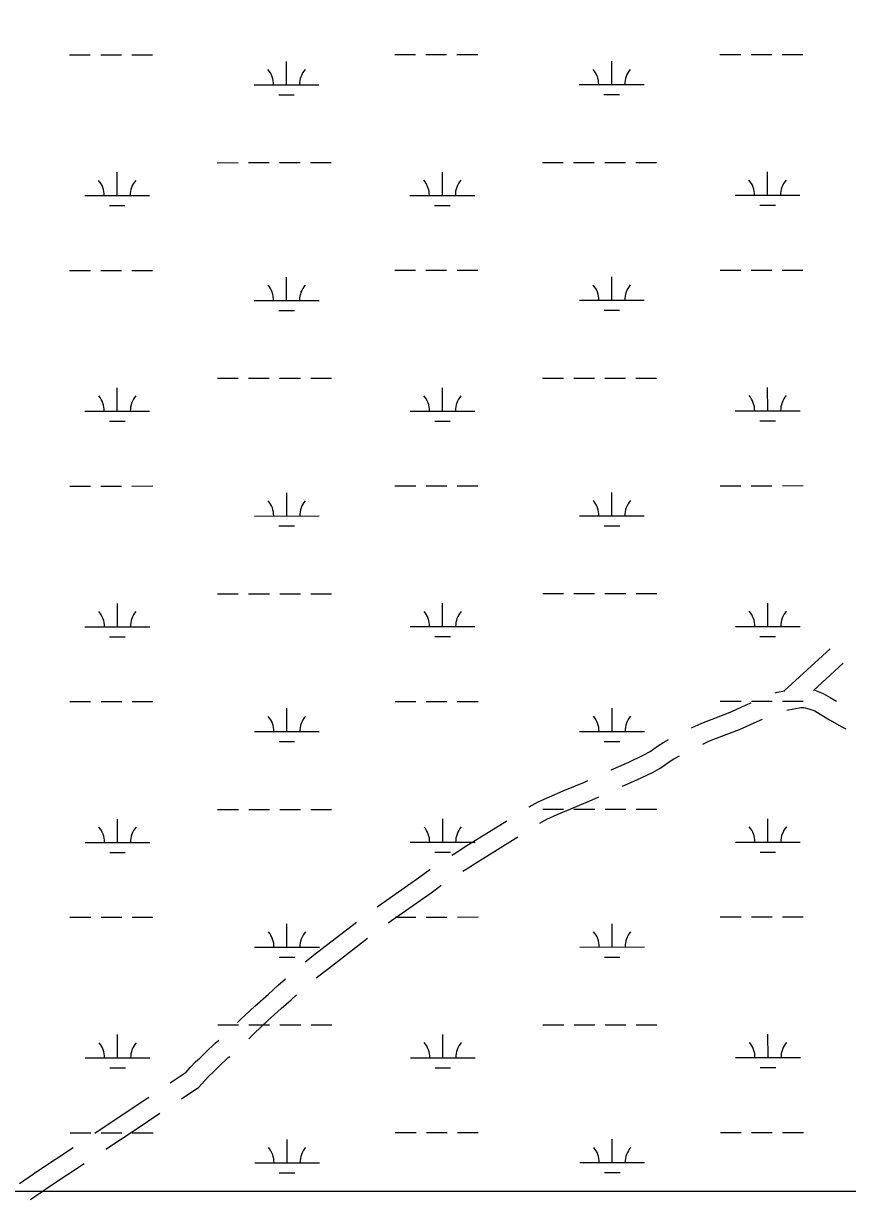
# Model space of a CAD drawing. Extents: x 3279314 to 3317160, y 734079 to 759431.
# Drawn here: x 3298590 to 3299862, y 739451 to 741266 of the extents above; entities that cross this region are included whole.
import ezdxf

# ---------------------------------------------------------------- set-up
doc = ezdxf.new("R2010")
doc.units = 0
for name, color, linetype in [('V-GRID-FRAM', 7, 'Continuous'), ('V-ROAD-CNTR', 7, 'Continuous'), ('V-SITE-VEGE', 7, 'Continuous'), ('V-WETL-SWMP', 7, 'Continuous')]:
    doc.layers.add(name, color=color, linetype=linetype)

msp = doc.modelspace()

# ---------------------------------------------------------------- linework, layer by layer
at = {"layer": 'V-GRID-FRAM'}
msp.add_lwpolyline([(3283455.7, 757641.4), (3314923.7, 757657.4), (3314940.9, 739471.9), (3283457, 739455.9), (3283455.7, 757641.4)], dxfattribs=at)
at = {"layer": 'V-ROAD-CNTR'}
for p, q in [((3299764, 740235.9), (3299834.8, 740301.1)), ((3299809.1, 740236.6), (3299855.1, 740279))]:
    msp.add_line(p, q, dxfattribs=at)
for points in [[(3299750.1, 740233), (3299753.2, 740234.2), (3299764.7, 740236.3)], [(3299809.7, 740237.5), (3299811.1, 740237.1), (3299824, 740232.2), (3299835, 740225.8), (3299844.6, 740220)], [(3299621, 740178.9), (3299637.1, 740186.4), (3299659.3, 740195), (3299683.1, 740204.4), (3299705.3, 740214.4), (3299713.1, 740217.8)], [(3299767.8, 740206.4), (3299789.7, 740210.4), (3299794.1, 740210.5), (3299802, 740208.5), (3299811, 740205.1), (3299819.7, 740200), (3299833.8, 740191.5), (3299853.1, 740180.7), (3299859.2, 740177.6)], [(3299638.2, 740153.8), (3299648.9, 740158.8), (3299670.2, 740167), (3299694.8, 740176.7), (3299717.5, 740187), (3299730.3, 740192.6)], [(3299497.1, 740114.3), (3299524.3, 740125.9), (3299546.5, 740136.7), (3299557.2, 740142.6), (3299568.2, 740150.7), (3299578.3, 740156.9), (3299585.3, 740160.8)], [(3299514.4, 740089), (3299536.7, 740098.6), (3299560.5, 740110.1), (3299573.4, 740117.4), (3299584.9, 740125.7), (3299593.5, 740131), (3299602.4, 740136)], [(3299369.6, 740056.7), (3299370.1, 740057), (3299384.3, 740064.8), (3299401.6, 740072.5), (3299423, 740081.9), (3299455.6, 740095.2), (3299460.8, 740097.7)], [(3299386.7, 740031.9), (3299397.6, 740037.9), (3299413.7, 740045.1), (3299434.7, 740054.2), (3299467.8, 740067.8), (3299477.9, 740072.7)], [(3299251, 739982.4), (3299257, 739986.3), (3299270.2, 739994.8), (3299335.7, 740035.6)], [(3299268, 739957.7), (3299273.3, 739961.1), (3299286.2, 739969.4), (3299352.7, 740010.8)], [(3299135.7, 739903), (3299201.8, 739949.2), (3299217.2, 739960.2), (3299217.6, 739960.4)], [(3299152.7, 739878.3), (3299219.1, 739924.6), (3299234.2, 739935.5), (3299234.6, 739935.7)], [(3299024.5, 739818), (3299024.8, 739818.2), (3299042.3, 739831.6), (3299103.6, 739879.1)], [(3299041.6, 739793.2), (3299043.5, 739794.8), (3299060.5, 739807.8), (3299120.7, 739854.3)], [(3298920.4, 739724.4), (3298925.5, 739729.4), (3298946.9, 739749.3), (3298967.8, 739768.2), (3298983.1, 739781.7), (3298994.2, 739791.9)], [(3298937.7, 739699.3), (3298946.2, 739707.7), (3298967.2, 739727.2), (3298987.8, 739745.8), (3299003.2, 739759.4), (3299011.4, 739766.9)], [(3298816.4, 739631.3), (3298840.8, 739647.6), (3298847.3, 739654.7), (3298855.3, 739663.5), (3298862, 739669.5), (3298870.7, 739677.9), (3298885.8, 739692.2), (3298891.2, 739697)], [(3298833.5, 739606.6), (3298860.4, 739624.6), (3298869.5, 739634.4), (3298876.4, 739642.2), (3298882.4, 739647.5), (3298891.4, 739656.2), (3298906, 739670.1), (3298908.4, 739672.1)], [(3298699.9, 739553.7), (3298745.4, 739583.8), (3298783.2, 739609.1)], [(3298716.9, 739529), (3298762.1, 739558.8), (3298800.2, 739584.4)], [(3298583.5, 739475.9), (3298613.5, 739496.6), (3298666.5, 739531.7)], [(3298600.5, 739451.2), (3298630.3, 739471.8), (3298683.6, 739507)]]:
    msp.add_lwpolyline(points, dxfattribs=at)
at = {"layer": 'V-SITE-VEGE'}
msp.add_line((3297922.1, 739463.3), (3300912.9, 739464.8), dxfattribs=at)
at = {"layer": 'V-WETL-SWMP'}
for p, q in [((3298661, 741217.5), (3298693, 741217.5)), ((3298709, 741217.6), (3298741, 741217.6)), ((3298757, 741217.6), (3298789, 741217.6)), ((3298995.8, 741171.3), (3298995.8, 741207.3)), ((3299162.9, 741217.8), (3299194.9, 741217.8)), ((3299210.9, 741217.8), (3299242.9, 741217.8)), ((3299258.9, 741217.8), (3299290.9, 741217.9)), ((3299497.7, 741171.5), (3299497.7, 741207.5)), ((3299664.8, 741218), (3299696.8, 741218.1)), ((3299712.8, 741218.1), (3299744.8, 741218.1)), ((3299760.8, 741218.1), (3299792.8, 741218.1)), ((3298945.8, 741171.2), (3299045.8, 741171.3)), ((3299447.7, 741171.5), (3299547.7, 741171.6)), ((3298983.8, 741155.8), (3299007.8, 741155.8)), ((3299485.7, 741156.1), (3299509.7, 741156.1)), ((3298889, 741051.1), (3298921, 741051.2)), ((3298937, 741051.2), (3298969, 741051.2)), ((3298985, 741051.2), (3299017, 741051.2)), ((3299033, 741051.2), (3299065, 741051.2)), ((3299390.9, 741051.4), (3299422.9, 741051.4)), ((3299438.9, 741051.4), (3299470.9, 741051.4)), ((3299486.9, 741051.5), (3299518.9, 741051.5)), ((3299534.9, 741051.5), (3299566.9, 741051.5)), ((3298734.5, 741000.3), (3298734.5, 741036.3)), ((3299236.4, 741000.6), (3299236.4, 741036.6)), ((3299738.3, 741000.8), (3299738.3, 741036.8)), ((3298684.5, 741000.3), (3298784.5, 741000.4)), ((3299186.4, 741000.6), (3299286.4, 741000.6)), ((3299688.3, 741000.8), (3299788.3, 741000.9)), ((3298722.5, 740984.9), (3298746.5, 740984.9)), ((3299224.4, 740985.1), (3299248.4, 740985.2)), ((3299726.3, 740985.4), (3299750.3, 740985.4)), ((3298661.1, 740884.9), (3298693.1, 740884.9)), ((3298709.1, 740884.9), (3298741.1, 740884.9)), ((3298757.1, 740884.9), (3298789.1, 740884.9)), ((3299163, 740885.1), (3299195, 740885.1)), ((3299211, 740885.1), (3299243, 740885.2)), ((3299259, 740885.2), (3299291, 740885.2)), ((3299664.9, 740885.4), (3299696.9, 740885.4)), ((3299712.9, 740885.4), (3299744.9, 740885.4)), ((3299760.9, 740885.4), (3299792.9, 740885.4)), ((3298996, 740838.6), (3298996, 740874.6)), ((3299497.9, 740838.9), (3299497.9, 740874.9)), ((3298946, 740838.6), (3299046, 740838.6)), ((3299447.9, 740838.8), (3299547.9, 740838.9)), ((3298984, 740823.2), (3299008, 740823.2)), ((3299485.9, 740823.4), (3299509.9, 740823.4)), ((3298889.2, 740718.5), (3298921.2, 740718.5)), ((3298937.2, 740718.5), (3298969.2, 740718.5)), ((3298985.2, 740718.5), (3299017.2, 740718.5)), ((3299033.2, 740718.5), (3299065.2, 740718.6)), ((3299391.1, 740718.7), (3299423.1, 740718.7)), ((3299439.1, 740718.8), (3299471.1, 740718.8)), ((3299487.1, 740718.8), (3299519.1, 740718.8)), ((3299535.1, 740718.8), (3299567.1, 740718.8)), ((3298734.6, 740667.7), (3298734.6, 740703.7)), ((3299236.5, 740667.9), (3299236.5, 740703.9)), ((3299738.5, 740668.2), (3299738.4, 740704.2)), ((3298684.6, 740667.6), (3298784.6, 740667.7)), ((3299186.5, 740667.9), (3299286.5, 740667.9)), ((3299688.5, 740668.1), (3299788.5, 740668.2)), ((3298722.7, 740652.2), (3298746.7, 740652.2)), ((3299224.6, 740652.5), (3299248.6, 740652.5)), ((3299726.5, 740652.7), (3299750.5, 740652.7)), ((3298661.3, 740552.2), (3298693.3, 740552.2)), ((3298709.3, 740552.2), (3298741.3, 740552.2)), ((3298757.3, 740552.2), (3298789.3, 740552.3)), ((3298996.2, 740505.9), (3298996.1, 740541.9)), ((3299163.2, 740552.4), (3299195.2, 740552.5)), ((3299211.2, 740552.5), (3299243.2, 740552.5)), ((3299259.2, 740552.5), (3299291.2, 740552.5)), ((3299498.1, 740506.2), (3299498, 740542.2)), ((3299665.1, 740552.7), (3299697.1, 740552.7)), ((3299713.1, 740552.7), (3299745.1, 740552.7)), ((3299761.1, 740552.7), (3299793.1, 740552.8)), ((3298946.2, 740505.9), (3299046.2, 740506)), ((3299448.1, 740506.2), (3299548.1, 740506.2)), ((3298984.2, 740490.5), (3299008.2, 740490.5)), ((3299486.1, 740490.7), (3299510.1, 740490.8)), ((3298889.4, 740385.8), (3298921.4, 740385.8)), ((3298937.4, 740385.8), (3298969.4, 740385.8)), ((3298985.4, 740385.8), (3299017.4, 740385.9)), ((3299033.4, 740385.9), (3299065.4, 740385.9)), ((3299391.3, 740386.1), (3299423.3, 740386.1)), ((3299439.3, 740386.1), (3299471.3, 740386.1)), ((3299487.3, 740386.1), (3299519.3, 740386.1)), ((3299535.3, 740386.1), (3299567.3, 740386.1)), ((3299738.6, 740335.5), (3299738.6, 740371.5)), ((3298734.8, 740335), (3298734.8, 740371)), ((3299236.7, 740335.2), (3299236.7, 740371.2)), ((3299186.7, 740335.2), (3299286.7, 740335.3)), ((3299688.6, 740335.5), (3299788.6, 740335.5)), ((3298684.8, 740335), (3298784.8, 740335)), ((3298722.8, 740319.5), (3298746.8, 740319.6)), ((3299224.7, 740319.8), (3299248.7, 740319.8)), ((3299726.6, 740320.1), (3299750.6, 740320.1)), ((3298661.5, 740219.5), (3298693.5, 740219.5)), ((3298709.5, 740219.5), (3298741.5, 740219.6)), ((3298757.5, 740219.6), (3298789.5, 740219.6)), ((3298996.3, 740173.3), (3298996.3, 740209.3)), ((3299163.4, 740219.8), (3299195.4, 740219.8)), ((3299211.4, 740219.8), (3299243.4, 740219.8)), ((3299259.4, 740219.8), (3299291.4, 740219.8)), ((3299498.2, 740173.5), (3299498.2, 740209.5)), ((3299665.3, 740220), (3299697.3, 740220)), ((3299713.3, 740220), (3299745.3, 740220.1)), ((3299761.3, 740220.1), (3299793.3, 740220.1)), ((3298946.3, 740173.2), (3299046.3, 740173.3)), ((3299448.2, 740173.5), (3299548.2, 740173.5)), ((3298984.3, 740157.8), (3299008.3, 740157.8)), ((3299486.2, 740158.1), (3299510.2, 740158.1)), ((3298889.5, 740053.1), (3298921.5, 740053.1)), ((3298937.5, 740053.2), (3298969.5, 740053.2)), ((3298985.5, 740053.2), (3299017.5, 740053.2)), ((3299033.5, 740053.2), (3299065.5, 740053.2)), ((3299391.5, 740053.4), (3299423.5, 740053.4)), ((3299439.5, 740053.4), (3299471.5, 740053.4)), ((3299487.5, 740053.4), (3299519.5, 740053.4)), ((3299535.5, 740053.5), (3299567.5, 740053.5)), ((3298735, 740002.3), (3298735, 740038.3)), ((3299236.9, 740002.6), (3299236.9, 740038.6)), ((3299738.8, 740002.8), (3299738.8, 740038.8)), ((3298685, 740002.3), (3298785, 740002.3)), ((3299186.9, 740002.5), (3299286.9, 740002.6)), ((3299688.8, 740002.8), (3299788.8, 740002.8)), ((3298723, 739986.9), (3298747, 739986.9)), ((3299224.9, 739987.1), (3299248.9, 739987.1)), ((3299726.8, 739987.4), (3299750.8, 739987.4)), ((3298661.6, 739886.8), (3298693.6, 739886.9)), ((3298709.6, 739886.9), (3298741.6, 739886.9)), ((3298757.6, 739886.9), (3298789.6, 739886.9)), ((3299163.5, 739887.1), (3299195.5, 739887.1)), ((3299211.5, 739887.1), (3299243.5, 739887.1)), ((3299259.5, 739887.1), (3299291.5, 739887.2)), ((3299665.4, 739887.3), (3299697.4, 739887.4)), ((3299713.4, 739887.4), (3299745.4, 739887.4)), ((3299761.4, 739887.4), (3299793.4, 739887.4)), ((3298996.5, 739840.6), (3298996.5, 739876.6)), ((3299498.4, 739840.8), (3299498.4, 739876.8)), ((3298946.5, 739840.6), (3299046.5, 739840.6)), ((3299448.4, 739840.8), (3299548.4, 739840.9)), ((3298984.5, 739825.1), (3299008.5, 739825.2)), ((3299486.4, 739825.4), (3299510.4, 739825.4)), ((3298889.7, 739720.5), (3298921.7, 739720.5)), ((3298937.7, 739720.5), (3298969.7, 739720.5)), ((3298985.7, 739720.5), (3299017.7, 739720.5)), ((3299033.7, 739720.5), (3299065.7, 739720.5)), ((3299391.6, 739720.7), (3299423.6, 739720.7)), ((3299439.6, 739720.7), (3299471.6, 739720.7)), ((3299487.6, 739720.8), (3299519.6, 739720.8)), ((3299535.6, 739720.8), (3299567.6, 739720.8)), ((3298735.1, 739669.6), (3298735.1, 739705.6)), ((3299237.1, 739669.9), (3299237, 739705.9)), ((3299739, 739670.1), (3299738.9, 739706.1)), ((3298685.1, 739669.6), (3298785.1, 739669.7)), ((3299187.1, 739669.9), (3299287.1, 739669.9)), ((3299689, 739670.1), (3299789, 739670.2)), ((3298723.2, 739654.2), (3298747.2, 739654.2)), ((3299225.1, 739654.4), (3299249.1, 739654.5)), ((3299727, 739654.7), (3299751, 739654.7)), ((3298661.8, 739554.2), (3298693.8, 739554.2)), ((3298709.8, 739554.2), (3298741.8, 739554.2)), ((3298757.8, 739554.2), (3298789.8, 739554.2)), ((3298996.7, 739507.9), (3298996.6, 739543.9)), ((3299163.7, 739554.4), (3299195.7, 739554.4)), ((3299211.7, 739554.4), (3299243.7, 739554.5)), ((3299259.7, 739554.5), (3299291.7, 739554.5)), ((3299498.6, 739508.2), (3299498.6, 739544.2)), ((3299665.6, 739554.7), (3299697.6, 739554.7)), ((3299713.6, 739554.7), (3299745.6, 739554.7)), ((3299761.6, 739554.7), (3299793.6, 739554.7)), ((3298946.7, 739507.9), (3299046.7, 739507.9)), ((3299448.6, 739508.1), (3299548.6, 739508.2)), ((3298984.7, 739492.5), (3299008.7, 739492.5)), ((3299486.6, 739492.7), (3299510.6, 739492.7)), ((3297607.8, 739463.1), (3301398.9, 739465)), ((3297607.8, 739463.1), (3301398.9, 739465))]:
    msp.add_line(p, q, dxfattribs=at)
for centre, start, end in [((3298940.6, 741171.7), 359.2573, 40.801), ((3299051.1, 741171.8), 139.2573, 180.801), ((3299442.5, 741172), 359.2573, 40.801), ((3299553, 741172), 139.2573, 180.801), ((3298679.2, 741000.8), 359.2573, 40.801), ((3298789.7, 741000.8), 139.2573, 180.801), ((3299181.1, 741001), 359.2573, 40.801), ((3299291.6, 741001.1), 139.2573, 180.801), ((3299683, 741001.3), 359.2573, 40.801), ((3299793.5, 741001.3), 139.2573, 180.801), ((3298940.7, 740839), 359.2573, 40.801), ((3299051.2, 740839.1), 139.2573, 180.801), ((3299442.7, 740839.3), 359.2573, 40.801), ((3299553.1, 740839.4), 139.2573, 180.801), ((3298679.4, 740668.1), 359.2573, 40.801), ((3298789.9, 740668.2), 139.2573, 180.801), ((3299181.3, 740668.4), 359.2573, 40.801), ((3299291.8, 740668.4), 139.2573, 180.801), ((3299683.2, 740668.6), 359.2573, 40.801), ((3299793.7, 740668.7), 139.2573, 180.801), ((3298940.9, 740506.4), 359.2573, 40.801), ((3299051.4, 740506.4), 139.2573, 180.801), ((3299442.8, 740506.6), 359.2573, 40.801), ((3299553.3, 740506.7), 139.2573, 180.801), ((3298679.6, 740335.4), 359.2573, 40.801), ((3298790.1, 740335.5), 139.2573, 180.801), ((3299181.5, 740335.7), 359.2573, 40.801), ((3299292, 740335.7), 139.2573, 180.801), ((3299683.4, 740335.9), 359.2573, 40.801), ((3299793.9, 740336), 139.2573, 180.801), ((3298941.1, 740173.7), 359.2573, 40.801), ((3299051.6, 740173.8), 139.2573, 180.801), ((3299443, 740174), 359.2573, 40.801), ((3299553.5, 740174), 139.2573, 180.801), ((3298679.7, 740002.8), 359.2573, 40.801), ((3298790.2, 740002.8), 139.2573, 180.801), ((3299181.6, 740003), 359.2573, 40.801), ((3299292.1, 740003.1), 139.2573, 180.801), ((3299683.5, 740003.3), 359.2573, 40.801), ((3299794, 740003.3), 139.2573, 180.801), ((3298941.3, 739841), 359.2573, 40.801), ((3299051.7, 739841.1), 139.2573, 180.801), ((3299443.2, 739841.3), 359.2573, 40.801), ((3299553.6, 739841.3), 139.2573, 180.801), ((3298679.9, 739670.1), 359.2573, 40.801), ((3298790.4, 739670.1), 139.2573, 180.801), ((3299181.8, 739670.3), 359.2573, 40.801), ((3299292.3, 739670.4), 139.2573, 180.801), ((3299683.7, 739670.6), 359.2573, 40.801), ((3299794.2, 739670.6), 139.2573, 180.801), ((3298941.4, 739508.3), 359.2573, 40.801), ((3299051.9, 739508.4), 139.2573, 180.801), ((3299443.3, 739508.6), 359.2573, 40.801), ((3299553.8, 739508.7), 139.2573, 180.801)]:
    msp.add_arc(centre, 35.2, start, end, dxfattribs=at)

doc.saveas('drawing.dxf')
